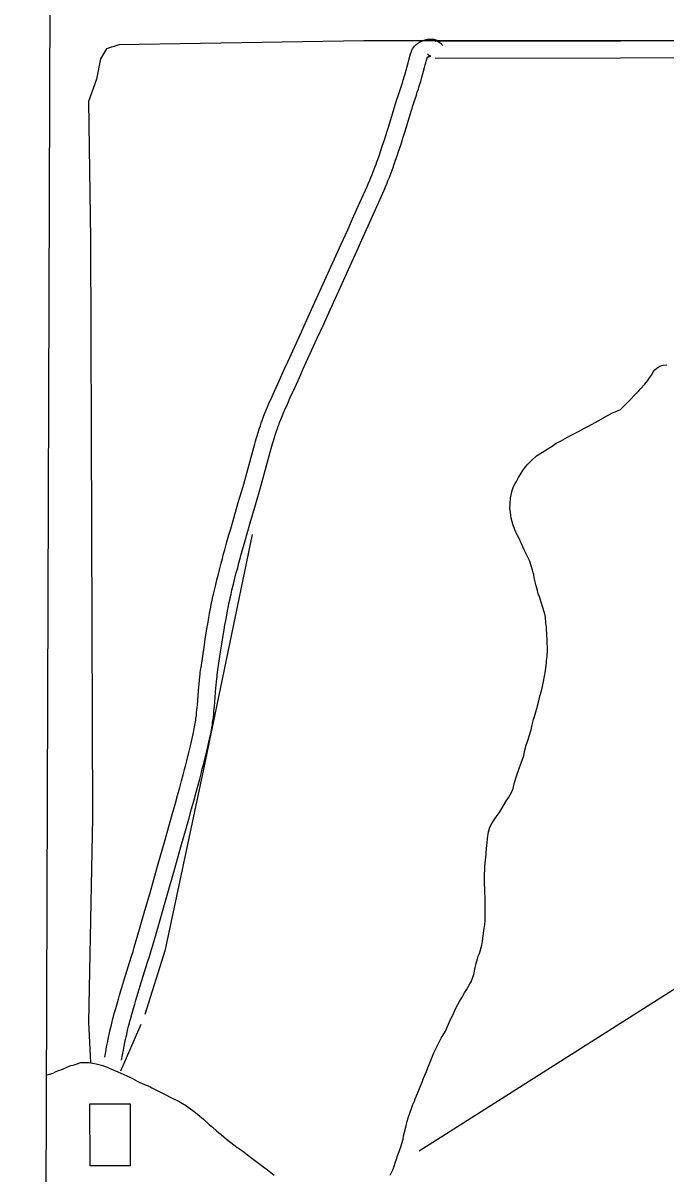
# Model space of a CAD drawing. Extents: x 3161564 to 3199464, y 849354 to 874788.
# Drawn here: x 3165761 to 3166889, y 867608 to 869628 of the extents above; entities that cross this region are included whole.
import ezdxf

# ---------------------------------------------------------------- set-up
doc = ezdxf.new("R2010")
doc.units = 0
for name, color, linetype in [('V-BLDG-OTLN', 7, 'Continuous'), ('V-GRID-FRAM', 7, 'Continuous'), ('V-ROAD-CNTR', 7, 'Continuous'), ('V-TOPO-SHOR', 7, 'Continuous')]:
    doc.layers.add(name, color=color, linetype=linetype)

msp = doc.modelspace()

# ---------------------------------------------------------------- linework, layer by layer
at = {"layer": 'V-BLDG-OTLN'}
msp.add_lwpolyline([(3165878.6, 867621.8), (3165878.4, 867730.7), (3165948.9, 867730.8), (3165949.2, 867622)], close=True, dxfattribs=at)
at = {"layer": 'V-GRID-FRAM'}
msp.add_lwpolyline([(3165819.2, 873007.6), (3197186.7, 872920.9), (3197144.3, 854733.3), (3165761, 854820), (3165819.2, 873007.6)], dxfattribs=at)
at = {"layer": 'V-ROAD-CNTR'}
for points in [[(3166114.9, 868703.5), (3166118.7, 868717.4), (3166122.2, 868729.6), (3166125.2, 868740.2), (3166130.5, 868758.8), (3166138.6, 868786.6), (3166146.8, 868814.4), (3166148, 868818.8), (3166167.4, 868889.2), (3166168.7, 868893.8), (3166170, 868897.9), (3166171.1, 868901.9), (3166173.4, 868909.2), (3166175.4, 868915.6), (3166177.3, 868921.2), (3166178.9, 868926), (3166180.4, 868930.3), (3166181.8, 868934), (3166183, 868937.3), (3166185.2, 868943), (3166186.8, 868947.2), (3166188.1, 868950.5), (3166190.1, 868955.2), (3166192.2, 868959.9), (3166197.2, 868971.2), (3166201.8, 868981.7), (3166210.7, 869001.4), (3166218.4, 869018.5), (3166225.3, 869033.6), (3166249.2, 869086), (3166261.2, 869112.1), (3166267.1, 869125.2), (3166273, 869138.3), (3166318.9, 869239.9), (3166330.4, 869265.2), (3166338.9, 869284.3), (3166351.7, 869312.9), (3166364.5, 869341.4), (3166366.8, 869346.8), (3166369, 869352), (3166371.1, 869357.1), (3166373.1, 869362), (3166375, 869366.8), (3166376.8, 869371.4), (3166378.5, 869376), (3166380.2, 869380.4), (3166381.7, 869384.7), (3166383.2, 869388.8), (3166386.1, 869396.9), (3166388.7, 869404.5), (3166391.1, 869411.7), (3166393.3, 869418.5), (3166395.3, 869424.8), (3166399.1, 869436.8), (3166402.4, 869447.3), (3166413.9, 869484.3), (3166416.8, 869493.6), (3166419, 869500.5), (3166422.3, 869510.9), (3166424.1, 869516.2), (3166425.8, 869521.3), (3166426.9, 869524.7), (3166427.8, 869527.8), (3166428.7, 869530.7), (3166429.5, 869533.5), (3166431, 869538.9), (3166436.2, 869558.2), (3166437.5, 869563.1), (3166438.6, 869566.9), (3166439.5, 869569.7), (3166440.8, 869574), (3166442.2, 869578.4), (3166442.6, 869579.4), (3166443.1, 869580.5), (3166443.6, 869581.6), (3166444.2, 869582.7), (3166445.2, 869584.3), (3166446.4, 869585.9), (3166447.5, 869587.2), (3166448.7, 869588.5), (3166449.9, 869589.6), (3166451, 869590.6), (3166452.2, 869591.5), (3166453.3, 869592.3), (3166454.4, 869593.1), (3166455.5, 869593.8), (3166456.3, 869594.3)], [(3166456.7, 869594.5), (3166457.6, 869595), (3166458.7, 869595.6), (3166460.6, 869596.5), (3166462.6, 869597.3), (3166464.4, 869598), (3166466.2, 869598.5), (3166467.8, 869599), (3166469.5, 869599.3), (3166471, 869599.6), (3166472.5, 869599.8), (3166473.9, 869599.9), (3166475.2, 869600), (3166476.5, 869600), (3166477.7, 869600), (3166478.9, 869599.9), (3166480.1, 869599.7), (3166481.3, 869599.5), (3166483.2, 869599.1), (3166485.1, 869598.5), (3166486.8, 869597.8), (3166488.3, 869597.1), (3166489.6, 869596.3), (3166490.7, 869595.6), (3166491.8, 869594.7), (3166488.1, 869595.6), (3166494.3, 869592.2), (3166495.2, 869591.1), (3166496.2, 869589.6), (3166496.8, 869588.5)], [(3166483.6, 869596.3), (3167784.5, 869598.8)], [(3166143.8, 868695.5), (3166147.6, 868709.3), (3166151, 868721.4), (3166154, 868732), (3166159.3, 868750.5), (3166167.4, 868778.2), (3166175.6, 868806), (3166176.9, 868810.6), (3166196.3, 868881.1), (3166197.5, 868885.3), (3166198.7, 868889.4), (3166199.8, 868893.1), (3166202, 868900.2), (3166204, 868906.3), (3166205.7, 868911.6), (3166207.3, 868916.2), (3166208.7, 868920.3), (3166210, 868923.8), (3166211.1, 868926.8), (3166213.1, 868932.1), (3166214.7, 868936.1), (3166215.9, 868939), (3166217.7, 868943.5), (3166219.6, 868947.9), (3166224.6, 868959), (3166229.2, 868969.5), (3166238, 868989), (3166245.8, 869006.1), (3166252.6, 869021.1), (3166276.5, 869073.5), (3166288.5, 869099.7), (3166294.4, 869112.8), (3166300.4, 869126), (3166346.3, 869227.5), (3166357.7, 869252.9), (3166366.3, 869272), (3166379.1, 869300.6), (3166391.9, 869329.3), (3166394.4, 869334.9), (3166396.7, 869340.4), (3166398.9, 869345.7), (3166401, 869350.9), (3166402.9, 869355.9), (3166404.8, 869360.7), (3166406.6, 869365.4), (3166408.3, 869370), (3166409.9, 869374.5), (3166411.5, 869378.8), (3166414.4, 869387.1), (3166417.1, 869394.9), (3166419.6, 869402.3), (3166421.8, 869409.2), (3166423.9, 869415.7), (3166427.8, 869427.8), (3166431.1, 869438.4), (3166442.5, 869475.4), (3166445.4, 869484.5), (3166447.5, 869491.4), (3166450.9, 869501.6), (3166452.5, 869506.7), (3166454.3, 869511.9), (3166455.4, 869515.6), (3166456.5, 869519), (3166457.5, 869522.3), (3166458.4, 869525.4), (3166460, 869531), (3166465.1, 869550.3), (3166466.4, 869555), (3166467.4, 869558.5), (3166468.2, 869561), (3166469.3, 869564.8), (3166470.5, 869568.5), (3166470.5, 869568.3), (3166470.4, 869568), (3166470.2, 869567.8), (3166470.1, 869567.5), (3166470, 869567.4), (3166469.9, 869567.3), (3166469.9, 869567.2), (3166470, 869567.3), (3166470.1, 869567.4), (3166470.2, 869567.5), (3166470.4, 869567.7), (3166470.7, 869567.9), (3166470.9, 869568.1), (3166471.2, 869568.2), (3166471.7, 869568.5)], [(3166471.3, 869568.3), (3166471.8, 869568.6), (3166472.1, 869568.7), (3166472.8, 869569.1), (3166473.4, 869569.3), (3166474, 869569.5), (3166474.5, 869569.7), (3166474.9, 869569.8), (3166475.3, 869569.9), (3166475.6, 869569.9), (3166475.9, 869570), (3166476, 869570), (3166476.1, 869570), (3166476.2, 869570), (3166476.2, 869570), (3166476.1, 869570), (3166476, 869570), (3166475.7, 869570.1), (3166475.5, 869570.1), (3166475, 869570.3), (3166474.5, 869570.5), (3166473.9, 869570.7), (3166473.4, 869571), (3166473, 869571.3), (3166472.5, 869571.7), (3166472, 869572.2), (3166471.4, 869572.8), (3166471, 869573.4), (3166470.6, 869574), (3166470.5, 869574.1)], [(3166483.7, 869566.3), (3167784.6, 869568.8)], [(3165904.2, 867812.7), (3165906, 867822.2), (3165907.6, 867830.5), (3165909, 867837.8), (3165910.3, 867844.3), (3165911.5, 867849.9), (3165912.5, 867854.8), (3165913.5, 867859.1), (3165914.3, 867862.9), (3165915.9, 867869.5), (3165917.1, 867874.4), (3165918, 867878.2), (3165919.5, 867883.7), (3165921, 867889.3), (3165923.5, 867898.1), (3165925.9, 867906.4), (3165928.2, 867914.2), (3165930.4, 867921.4), (3165934.4, 867934.9), (3165938.1, 867946.8), (3165950.8, 867988), (3165953.9, 867998.2), (3165956.2, 868005.9), (3165959.7, 868017.5), (3165963.1, 868029.1), (3165974.9, 868070.3), (3165983.8, 868101.3), (3165997.1, 868147.8), (3166010.3, 868194.3), (3166017, 868217.8), (3166022.8, 868238.4), (3166027.8, 868256.4), (3166032.1, 868272.1), (3166035.9, 868285.9), (3166039.1, 868298), (3166041.9, 868308.5), (3166044.3, 868317.8), (3166046.4, 868325.9), (3166048.2, 868333), (3166051.3, 868345.4), (3166053.5, 868354.7), (3166055.2, 868361.7), (3166057.7, 868372.2), (3166060.1, 868382.7), (3166060.8, 868386), (3166061.4, 868389.3), (3166062, 868392.4), (3166062.6, 868395.5), (3166063.1, 868398.5), (3166063.5, 868401.4), (3166063.9, 868404.2), (3166064.3, 868407), (3166065, 868412.4), (3166065.5, 868417.4), (3166066, 868422.2), (3166066.5, 868426.7), (3166066.8, 868430.9), (3166069.4, 868463.5), (3166069.8, 868467.6), (3166070.5, 868474.9), (3166071.1, 868480.3), (3166071.5, 868484.4), (3166071.9, 868487.5), (3166072.5, 868492.2), (3166073.2, 868496.8), (3166078.5, 868532.3), (3166080.6, 868545.6), (3166082.4, 868557.3), (3166084.1, 868567.5), (3166085.6, 868576.5), (3166086.9, 868584.3), (3166088.2, 868591.2), (3166089.3, 868597.2), (3166090.3, 868602.5), (3166091.2, 868607.1), (3166092.9, 868615.1), (3166094.1, 868621.2), (3166095.1, 868625.7), (3166096.7, 868632.5), (3166098.3, 868639.3), (3166101, 868650.4), (3166103.6, 868660.8), (3166106.1, 868670.5), (3166108.4, 868679.6), (3166110.7, 868688.1), (3166112.8, 868696), (3166114.9, 868703.4)], [(3165933.7, 867807.1), (3165935.5, 867816.6), (3165937.1, 867824.8), (3165938.5, 867832), (3165939.7, 867838.3), (3165940.8, 867843.7), (3165941.9, 867848.5), (3165942.8, 867852.6), (3165943.6, 867856.2), (3165945, 867862.5), (3165946.2, 867867.2), (3165947.1, 867870.7), (3165948.4, 867875.9), (3165949.9, 867881.2), (3165952.3, 867889.9), (3165954.7, 867898), (3165957, 867905.6), (3165959.1, 867912.8), (3165963.1, 867926.2), (3165966.7, 867938), (3165979.4, 867979.2), (3165982.6, 867989.5), (3165985, 867997.3), (3165988.4, 868009), (3165991.9, 868020.7), (3166003.8, 868062), (3166012.7, 868093.1), (3166025.9, 868139.6), (3166039.1, 868186.1), (3166045.8, 868209.7), (3166051.6, 868230.3), (3166056.7, 868248.4), (3166061.1, 868264.2), (3166064.8, 868278.1), (3166068.1, 868290.3), (3166070.9, 868300.9), (3166073.3, 868310.3), (3166075.4, 868318.5), (3166077.3, 868325.6), (3166080.4, 868338.2), (3166082.7, 868347.7), (3166084.4, 868354.8), (3166086.9, 868365.4), (3166089.3, 868376.1), (3166090.1, 868379.9), (3166090.9, 868383.5), (3166091.5, 868387), (3166092.1, 868390.5), (3166092.7, 868393.8), (3166093.2, 868397), (3166093.6, 868400), (3166094, 868403.1), (3166094.8, 868408.8), (3166095.4, 868414.2), (3166095.9, 868419.3), (3166096.3, 868424), (3166096.7, 868428.4), (3166099.3, 868460.9), (3166099.7, 868464.9), (3166100.3, 868471.9), (3166100.9, 868477), (3166101.3, 868480.9), (3166101.7, 868483.7), (3166102.2, 868488.1), (3166102.9, 868492.4), (3166108.2, 868527.8), (3166110.2, 868541), (3166112, 868552.6), (3166113.7, 868562.6), (3166115.1, 868571.4), (3166116.5, 868579.1), (3166117.7, 868585.8), (3166118.8, 868591.6), (3166119.8, 868596.8), (3166120.6, 868601.2), (3166122.2, 868609), (3166123.5, 868614.9), (3166124.4, 868619.2), (3166125.9, 868625.7), (3166127.4, 868632.3), (3166130.1, 868643.2), (3166132.7, 868653.4), (3166135.1, 868663), (3166137.5, 868671.9), (3166139.7, 868680.3), (3166141.8, 868688.2), (3166143.8, 868695.6)]]:
    msp.add_lwpolyline(points, dxfattribs=at)
at = {"layer": 'V-TOPO-SHOR'}
for p, q in [((3166958.2, 867966.6), (3166456, 867647.7)), ((3165932.6, 867788.7), (3165968.1, 867870.4))]:
    msp.add_line(p, q, dxfattribs=at)
for points in [[(3167815.5, 869621.9), (3167801.3, 869611.2), (3167755.1, 869597), (3166358.9, 869597), (3165929, 869589.9), (3165907.7, 869582.8), (3165897.1, 869565), (3165889.9, 869529.5), (3165875.7, 869490.4), (3165879.3, 869248.8), (3165882.8, 868232.8), (3165875.7, 867873.9), (3165879.3, 867802.9)], [(3166630, 868830), (3166637.6, 868842.7), (3166642.5, 868849), (3166646.2, 868853.7), (3166652.5, 868860), (3166661.7, 868868.4), (3166674.7, 868876.5), (3166683.3, 868881.7), (3166689.2, 868885.4), (3166696.1, 868890.3), (3166703.4, 868894.1), (3166719.9, 868903.5), (3166729.5, 868908), (3166735.2, 868911.2), (3166744.8, 868916.3), (3166752.7, 868920.1), (3166769.5, 868930), (3166782.2, 868936.7), (3166793.8, 868942.9), (3166803.5, 868947.4), (3166808.6, 868949.8), (3166812, 868952.6), (3166825.2, 868966.2), (3166834.3, 868975.8), (3166840.9, 868982.4), (3166844.1, 868985.7), (3166851.3, 868994.2), (3166853.9, 868997.2), (3166856.8, 869000.5), (3166858.8, 869003.5), (3166861.7, 869007.7), (3166863.4, 869010.1), (3166866.9, 869016.2), (3166869.2, 869019.2), (3166872.4, 869022.2), (3166878, 869025.5), (3166883.4, 869027.3), (3166890.1, 869028.3)], [(3166547, 867944.9), (3166551.5, 867958), (3166554, 867970.2), (3166555.9, 867976.9), (3166558.3, 867985.5), (3166559.2, 867989.7), (3166561.3, 867994.7), (3166562.5, 867998.6), (3166564.6, 868005.2), (3166565.6, 868009.1), (3166566.6, 868016.1), (3166567.5, 868021.4), (3166569.9, 868038.4), (3166570.9, 868045.4), (3166571.6, 868052.4), (3166571.5, 868059.7), (3166571.7, 868066.7), (3166571.6, 868078.1), (3166571.5, 868085.4), (3166570.7, 868108.7), (3166570.3, 868116.2), (3166570.2, 868123.8), (3166570.1, 868133.9), (3166570.9, 868141.4), (3166571, 868147.9), (3166573.2, 868168.8), (3166573.5, 868171.9), (3166574.7, 868185), (3166575, 868188.1), (3166575.5, 868196.4), (3166577.2, 868207.9), (3166579.9, 868216.5), (3166583.7, 868223.7), (3166587.2, 868229.2), (3166592.7, 868236.9), (3166596.5, 868242.4), (3166607.2, 868260.1), (3166609, 868263.1), (3166613, 868269.2), (3166618, 868278.3), (3166620.9, 868284.4), (3166623.1, 868294.7), (3166626.2, 868305.8), (3166634.9, 868329.4), (3166639.1, 868341.4), (3166640.7, 868349.4), (3166643.4, 868360.3), (3166645.5, 868367), (3166652.2, 868387), (3166653.4, 868393.1), (3166654.1, 868396.1), (3166656.2, 868405.3), (3166658, 868410.6), (3166660.5, 868419), (3166662.3, 868424.8), (3166665.7, 868437.9), (3166666.9, 868444), (3166669.9, 868453.7), (3166671.5, 868460.7), (3166674, 868472.1), (3166677.2, 868490.8), (3166679, 868505.6), (3166679.3, 868508.9), (3166680.3, 868515.9), (3166680.9, 868527.4), (3166680.5, 868544.7), (3166679, 868564.3), (3166678.8, 868568.3), (3166678.1, 868575.3), (3166677.5, 868584.8), (3166676.2, 868590.2), (3166673.1, 868600.3), (3166668.9, 868613), (3166666.6, 868620.9), (3166664.7, 868626.3), (3166663.2, 868631.6), (3166661.1, 868639.8), (3166657.5, 868654.1), (3166656.8, 868659.7), (3166655.8, 868663.1), (3166654.8, 868667.6), (3166653.2, 868671.9), (3166649.3, 868684.3), (3166645.5, 868691.6), (3166639.9, 868703), (3166630.9, 868723.3), (3166627.7, 868729.6), (3166625, 868734.1), (3166623.4, 868738.3), (3166620, 868748.5), (3166617.1, 868758.6), (3166616.4, 868763.7), (3166615.7, 868769.3), (3166615, 868775.5), (3166615.2, 868784.2), (3166616, 868794.5), (3166618.6, 868807.6), (3166621, 868814.5), (3166624.2, 868819.8), (3166626.5, 868823.4), (3166630, 868830)], [(3165975.2, 867888.1), (3166010.7, 868001.8), (3166078.2, 868318), (3166163.5, 868730.1)], [(3166404.8, 867605.6), (3166410, 867615.9), (3166412.7, 867623.1), (3166414.3, 867628.6), (3166415.4, 867631.7), (3166418.5, 867640.9), (3166420.5, 867646.7), (3166423.5, 867655.3), (3166427.5, 867668.4), (3166428.5, 867674.2), (3166430.3, 867680.9), (3166432.8, 867691.8), (3166435, 867700.4), (3166437.1, 867707.6), (3166442.2, 867722.6), (3166444.9, 867729.5), (3166447.8, 867735.6), (3166449, 867739.2), (3166452.6, 867748.7), (3166456.2, 867757.5), (3166461.8, 867770.6), (3166463.6, 867775.6), (3166465.7, 867780.8), (3166468.6, 867787.5), (3166470.7, 867793.9), (3166474.3, 867802.7), (3166481.7, 867820.2), (3166484.9, 867827.1), (3166488.2, 867834.3), (3166491.4, 867840.1), (3166494.3, 867845.7), (3166501.9, 867858.4), (3166509, 867874.7), (3166511.9, 867880.8), (3166514.6, 867886.6), (3166518.4, 867894.6), (3166520.8, 867899.9), (3166526.6, 867910.1), (3166531.3, 867918.1), (3166535.4, 867925.6), (3166538.8, 867930.6), (3166541.2, 867935), (3166544.9, 867941.1), (3166547, 867944.9)], [(3165802.5, 867781.7), (3165807.4, 867783), (3165813.6, 867784.8), (3165817.8, 867786.7), (3165823.5, 867789.3), (3165827.4, 867790.6), (3165835.6, 867794.1), (3165842.1, 867796.7), (3165845, 867797.8), (3165849.2, 867798.8), (3165854, 867800.4), (3165862.4, 867803), (3165869.2, 867803.4), (3165872.5, 867803.3), (3165876.4, 867803.2), (3165889.5, 867800.9), (3165900.7, 867797.9), (3165904.8, 867796.4), (3165908.4, 867795.2), (3165912, 867793.1), (3165919, 867790.5), (3165927, 867786.9), (3165942.8, 867780.1), (3165949.4, 867776.9), (3165952.8, 867775.4), (3165961, 867770.7), (3165966, 867768.1), (3165973.8, 867764.6), (3165983.5, 867761), (3165987.1, 867758.9), (3165993.7, 867755.4), (3166001.2, 867751.6), (3166009.2, 867747.5), (3166021.6, 867741.1), (3166025.2, 867739.3), (3166032.4, 867735.8), (3166038, 867732.8), (3166047.9, 867727.3)], [(3166047.9, 867727.3), (3166050.9, 867725), (3166058.6, 867719.2), (3166063.3, 867715.5), (3166067.7, 867712), (3166077.3, 867703.9), (3166087.7, 867694.5), (3166093.2, 867689.6), (3166100.4, 867683.5), (3166104.5, 867679.8), (3166108.6, 867676.9), (3166117.7, 867668.8), (3166130.6, 867658.7), (3166136.6, 867653.8), (3166140.5, 867651.5), (3166146.3, 867647.5), (3166154.8, 867641.4), (3166164.7, 867633.6), (3166171.6, 867628.1), (3166176.5, 867624.7), (3166181.2, 867621.2), (3166190, 867614.8), (3166201.3, 867605.6)]]:
    msp.add_lwpolyline(points, dxfattribs=at)

doc.saveas('drawing.dxf')
